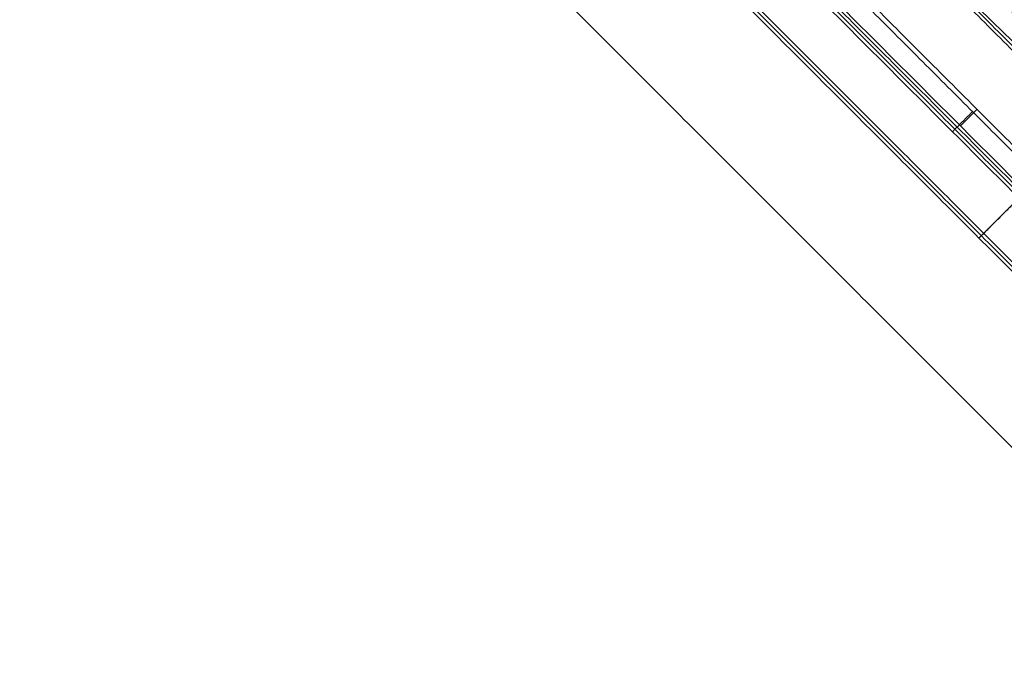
# Model space of a CAD drawing. Header units: millimetres. Extents: x -657 to 864, y -831 to 851.
# Tile 317 of 656: x -530.43 to -517.02, y 101.77 to 110.52. Entities that reach past the tile are written whole.
import ezdxf

# ---------------------------------------------------------------- set-up
doc = ezdxf.new("R2010")
doc.units = ezdxf.units.MM
doc.layers.add('Default', color=7, linetype='Continuous', true_color=0x000000)

msp = doc.modelspace()

# ---------------------------------------------------------------- linework, layer by layer
at = {"layer": 'Default'}
for points in [[(-473.689, 252.937, -369.879), (-564.137, 162.488, -369.879), (-654.586, 72.04, -369.879)], [(-474.323, 252.108, -369.665), (-564.04, 162.391, -369.665), (-653.757, 72.674, -369.665)], [(-363.37, 241.828, -413.926), (-503.423, 101.775, -413.926), (-643.477, -38.278, -413.926)], [(-363.801, 241.268, -413.689), (-503.359, 101.71, -413.689), (-642.916, -37.847, -413.689)], [(-236.207, 159.53, -441.841), (-398.693, -2.956, -441.841), (-561.179, -165.442, -441.841)], [(-236.639, 159.098, -441.588), (-398.693, -2.956, -441.588), (-560.747, -165.01, -441.588)], [(-512.037, 99.82, -340.403), (-518.642, 106.425, -340.403), (-525.247, 113.03, -340.403)], [(-525.247, 113.03, -340.657), (-518.642, 106.425, -340.657), (-512.037, 99.82, -340.657)], [(-512.037, 99.82, -340.53), (-518.642, 106.425, -340.53), (-525.247, 113.03, -340.53)], [(-645.764, 107.987, -356.836), (-466.757, -71.02, -356.836), (-287.75, -250.027, -356.836)], [(-645.166, 107.487, -357.078), (-466.708, -70.97, -357.078), (-288.25, -249.428, -357.078)], [(-518.642, 106.425, -340.403), (-518.642, 106.425, -340.53), (-518.642, 106.425, -340.657)]]:
    msp.add_open_spline(points, degree=2, dxfattribs=at)
for points, knots in [([(-593.147, 191.498, -340.302), (-583.971, 182.322, -350.704), (-555.936, 154.287, -379.344), (-491.44, 89.791, -426.649), (-434.215, 32.566, -441.841), (-398.693, -2.956, -441.841)], [2.41548, 2.41548, 2.41548, 2.41548, 70.396144, 198.636056, 404.995527, 404.995527, 404.995527, 404.995527]), ([(-592.636, 190.987, -340.556), (-583.582, 181.933, -350.788), (-555.685, 154.036, -379.242), (-491.381, 89.732, -426.406), (-434.193, 32.544, -441.588), (-398.693, -2.956, -441.588)], [2.408267, 2.408267, 2.408267, 2.408267, 69.367076, 197.537893, 403.786179, 403.786179, 403.786179, 403.786179])]:
    msp.add_open_spline(points, degree=3, knots=knots, dxfattribs=at)
at = {"layer": 'Default', "color": 18, "true_color": 0x000000}
for points, degree in [([(-523.126, 114.465, -338.464), (-516.785, 108.124, -338.464), (-510.444, 101.783, -338.464)], 2), ([(-510.414, 101.813, -337.567), (-516.755, 108.154, -337.567), (-523.096, 114.495, -337.567)], 2), ([(-510.384, 101.843, -336.67), (-516.724, 108.184, -336.67), (-523.065, 114.525, -336.67)], 2), ([(-510.477, 101.75, -335.848), (-516.818, 108.091, -335.848), (-523.159, 114.432, -335.848)], 2), ([(-510.989, 101.238, -337.51), (-517.33, 107.579, -337.51), (-523.671, 113.92, -337.51)], 2), ([(-523.639, 113.952, -336.557), (-517.298, 107.611, -336.557), (-510.957, 101.27, -336.557)], 2), ([(-523.703, 113.888, -338.464), (-517.362, 107.547, -338.464), (-511.021, 101.206, -338.464)], 2), ([(-517.326, 112.893, -332.062), (-516.214, 111.805, -331.295), (-515.102, 110.717, -330.527), (-513.989, 109.63, -329.76)], 3), ([(-517.811, 112.492, -333.183), (-516.408, 111.13, -332.207), (-515.006, 109.769, -331.231), (-513.603, 108.407, -330.255)], 3), ([(-518.091, 112.403, -334.867), (-512.626, 106.939, -334.867), (-507.161, 101.474, -334.867)], 2), ([(-512.862, 107.354, -330.873), (-515.471, 109.88, -332.713), (-518.079, 112.406, -334.553)], 2), ([(-518.95, 112.21, -334.767), (-513.313, 106.572, -334.767), (-507.675, 100.935, -334.767)], 2), ([(-513.334, 106.772, -330.805), (-515.206, 108.584, -332.126), (-517.078, 110.397, -333.446), (-518.95, 112.21, -334.767)], 3), ([(-508.807, 100.719, -336.67), (-514.266, 106.178, -336.67), (-519.725, 111.637, -336.67)], 2), ([(-506.588, 100.818, -335.291), (-512.021, 106.251, -335.291), (-517.453, 111.683, -335.291)], 2), ([(-508.704, 100.523, -335.848), (-514.187, 106.006, -335.848), (-519.67, 111.49, -335.848)], 2), ([(-506.524, 100.238, -335.836), (-512.118, 105.832, -335.836), (-517.711, 111.425, -335.836)], 2), ([(-517.969, 111.167, -336.38), (-512.492, 105.69, -336.38), (-507.015, 100.212, -336.38)], 2), ([(-517.724, 108.996, -335.848), (-517.587, 109.133, -335.848), (-517.45, 109.27, -335.848)], 2), ([(-517.615, 109.075, -336.67), (-517.502, 109.188, -336.67), (-517.389, 109.301, -336.67)], 2), ([(-517.362, 107.547, -338.464), (-517.074, 107.835, -338.464), (-516.785, 108.124, -338.464)], 2), ([(-517.298, 107.611, -336.557), (-517.33, 107.579, -337.51), (-517.362, 107.547, -338.464)], 2)]:
    msp.add_open_spline(points, degree=degree, dxfattribs=at)
msp.add_rational_spline([(-516.818, 108.091, -335.848), (-517.274, 107.635, -335.848), (-517.298, 107.611, -336.557)], [1, 0.71783695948, 0.979325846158], degree=2, dxfattribs=at)

doc.saveas('drawing.dxf')
